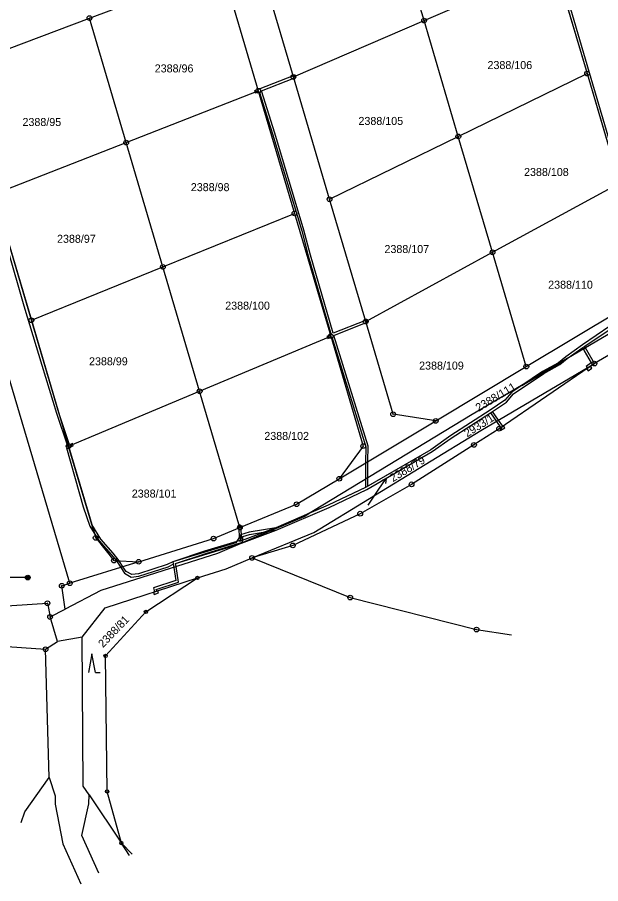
# Model space of a CAD drawing. Extents: x -758836 to -757729, y -1175316 to -1174366.
# Drawn here: x -758586.1 to -758462.2, y -1175316.1 to -1175132.2 of the extents above; entities that cross this region are included whole.
import ezdxf

# ---------------------------------------------------------------- set-up
doc = ezdxf.new("R2010")
doc.units = 0
for name, color, linetype in [('Hranice parcel', 7, 'Continuous'), ('Parcelní čísla', 7, 'Continuous'), ('Pop  PČ popisy', 7, 'Continuous'), ('Poz předměty', 7, 'Continuous'), ('Věcná břemena k části', 7, 'Continuous'), ('Značky bodu BP', 7, 'Continuous'), ('Značky kultur', 7, 'Continuous')]:
    doc.layers.add(name, color=color, linetype=linetype)

msp = doc.modelspace()

# ---------------------------------------------------------------- linework, layer by layer
at = {"layer": 'Hranice parcel'}
for p, q in [((-758499.74, -1175132.86), (-758507.01, -1175108.26)), ((-758499.74, -1175132.86), (-758472, -1175120.88)), ((-758472, -1175120.88), (-758465.13, -1175144.13)), ((-758562.99, -1175158.76), (-758570.79, -1175132.36)), ((-758527.48, -1175144.85), (-758499.74, -1175132.86)), ((-758492.47, -1175157.47), (-758499.74, -1175132.86)), ((-758519.81, -1175170.8), (-758527.48, -1175144.85)), ((-758492.47, -1175157.47), (-758465.13, -1175144.13)), ((-758465.13, -1175144.13), (-758458.25, -1175167.38)), ((-758562.99, -1175158.76), (-758534.96, -1175147.77)), ((-758534.96, -1175147.77), (-758527.26, -1175173.83)), ((-758519.81, -1175170.8), (-758492.47, -1175157.47)), ((-758485.2, -1175182.07), (-758492.47, -1175157.47)), ((-758591.03, -1175169.74), (-758562.99, -1175158.76)), ((-758555.19, -1175185.16), (-758562.99, -1175158.76)), ((-758485.2, -1175182.07), (-758458.25, -1175167.38)), ((-758591.03, -1175169.74), (-758583.12, -1175196.49)), ((-758512.14, -1175196.76), (-758519.81, -1175170.8)), ((-758555.19, -1175185.16), (-758527.26, -1175173.83)), ((-758527.26, -1175173.83), (-758519.56, -1175199.87)), ((-758512.14, -1175196.76), (-758485.2, -1175182.07)), ((-758478.03, -1175206.32), (-758485.2, -1175182.07)), ((-758583.12, -1175196.49), (-758555.19, -1175185.16)), ((-758547.39, -1175211.56), (-758555.19, -1175185.16)), ((-758478.03, -1175206.32), (-758456.12, -1175193.18)), ((-758583.12, -1175196.49), (-758575.22, -1175223.24)), ((-758547.39, -1175211.56), (-758519.56, -1175199.87)), ((-758452.3, -1175199.04), (-758463.57, -1175205.69)), ((-758497.27, -1175217.86), (-758478.03, -1175206.32)), ((-758575.22, -1175223.24), (-758547.39, -1175211.56)), ((-758538.83, -1175240.52), (-758547.39, -1175211.56)), ((-758517.74, -1175230.13), (-758497.27, -1175217.86)), ((-758560.34, -1175247.78), (-758574.97, -1175252.32)), ((-758579.15, -1175259.49), (-758575.95, -1175257.83)), ((-758577.56, -1175264.68), (-758579.15, -1175259.49)), ((-758597.14, -1175265.17), (-758580.11, -1175266.34)), ((-758580.11, -1175266.34), (-758577.56, -1175264.68)), ((-758572.37, -1175263.76), (-758577.56, -1175264.68)), ((-758579.33, -1175293.56), (-758580.11, -1175266.34)), ((-758570.86, -1175297.28), (-758564.02, -1175307.5))]:
    msp.add_line(p, q, dxfattribs=at)
for points in [[(-758574.97, -1175252.32), (-758587.13, -1175211.17), (-758630.01, -1175066.05)], [(-758527.48, -1175144.85), (-758532.94, -1175126.36), (-758532.41, -1175120.25), (-758527.87, -1175116.14), (-758507.01, -1175108.26)], [(-758570.79, -1175132.36), (-758551.25, -1175124.97), (-758544.44, -1175125.31), (-758540.05, -1175130.54), (-758534.96, -1175147.77)], [(-758596, -1175144.18), (-758591.65, -1175140.24), (-758570.79, -1175132.36)], [(-758440.6, -1175188.57), (-758447.78, -1175191.94), (-758489.52, -1175216.53), (-758525.18, -1175238.13), (-758543.6, -1175245.98), (-758568.36, -1175253.9), (-758575.95, -1175257.83)], [(-758497.27, -1175217.86), (-758506.32, -1175216.44), (-758512.14, -1175196.76)], [(-758519.56, -1175199.87), (-758512.66, -1175223.21), (-758517.74, -1175230.13)], [(-758536.26, -1175246.96), (-758523.13, -1175241.53), (-758487.67, -1175219.9), (-758463.57, -1175205.69)], [(-758463.57, -1175205.69), (-758483.82, -1175219.54), (-758489.14, -1175222.95), (-758502.4, -1175231.33), (-758513.31, -1175237.56), (-758527.61, -1175244.3), (-758536.26, -1175246.96)], [(-758575.22, -1175223.24), (-758569.47, -1175242.7), (-758565.59, -1175247.52), (-758560.34, -1175247.78)], [(-758538.83, -1175240.52), (-758526.8, -1175235.56), (-758517.74, -1175230.13)], [(-758560.34, -1175247.78), (-758544.45, -1175242.84), (-758538.83, -1175240.52)], [(-758547.85, -1175251.2), (-758541.77, -1175249.24), (-758536.26, -1175246.96)], [(-758536.26, -1175246.96), (-758515.42, -1175255.36), (-758488.6, -1175262.16), (-758481.15, -1175263.31)], [(-758572.37, -1175263.76), (-758567.46, -1175257.53), (-758547.85, -1175251.2)], [(-758564.02, -1175307.5), (-758567.06, -1175296.53), (-758567.37, -1175267.75), (-758558.79, -1175258.42), (-758547.85, -1175251.2)], [(-758575.95, -1175257.83), (-758576.67, -1175252.85), (-758574.97, -1175252.32)], [(-758611.17, -1175258.33), (-758608.97, -1175258.5), (-758579.71, -1175256.56), (-758579.15, -1175259.49)], [(-758570.86, -1175297.28), (-758572.09, -1175295.44), (-758572.37, -1175263.76)], [(-758585.32, -1175303.09), (-758584.49, -1175300.82), (-758579.33, -1175293.56)], [(-758579.33, -1175293.56), (-758578.06, -1175297.48), (-758578.1, -1175299.22), (-758576.42, -1175307.68), (-758572.6, -1175316.11)], [(-758568.8, -1175313.91), (-758572.38, -1175305.88), (-758570.9, -1175299.18), (-758570.86, -1175297.28)], [(-758562.26, -1175310.13), (-758564.02, -1175307.5)], [(-758564.02, -1175307.5), (-758561.73, -1175309.83)]]:
    msp.add_lwpolyline(points, dxfattribs=at)
at = {"layer": 'Pop  PČ popisy'}
for p, q in [((-758509.49, -1175232.56), (-758507.81, -1175230.07)), ((-758507.81, -1175230.07), (-758508.79, -1175230.62)), ((-758507.81, -1175230.07), (-758507.96, -1175231.18)), ((-758511.64, -1175235.73), (-758509.49, -1175232.56))]:
    msp.add_line(p, q, dxfattribs=at)
at = {"layer": 'Poz předměty'}
msp.add_line((-758583.89, -1175251.11), (-758615.35, -1175251.08), dxfattribs=at)
for radius in [0.5, 0.4, 0.3, 0.2, 0.1]:
    msp.add_circle((-758583.89, -1175251.11), radius, dxfattribs=at)
at = {"layer": 'Věcná břemena k části'}
for points in [[(-758457.77, -1175167.24), (-758464.65, -1175143.99), (-758470.26, -1175124.61), (-758471.23, -1175121.5), (-758471.28, -1175120.18), (-758472.1, -1175120.53), (-758473.1, -1175120.87), (-758472.98, -1175121.3), (-758472.94, -1175121.45), (-758471.91, -1175121.17), (-758465.13, -1175144.13), (-758458.36, -1175167)], [(-758460.29, -1175197.78), (-758466.12, -1175201.71), (-758469.62, -1175204.24), (-758471.22, -1175205.5), (-758474.63, -1175207.39), (-758479, -1175210.33), (-758469.33, -1175204.64), (-758466.05, -1175202.27), (-758465.62, -1175201.98), (-758459.83, -1175198.08)]]:
    msp.add_lwpolyline(points, dxfattribs=at)
for points in [[(-758511.66, -1175226.48), (-758511.64, -1175223.26), (-758518.89, -1175199.7), (-758512.07, -1175197), (-758511.59, -1175196.86), (-758511.69, -1175196.52), (-758511.73, -1175196.38), (-758512.21, -1175196.52), (-758519.04, -1175199.22), (-758523.89, -1175182.69), (-758525.24, -1175177.4), (-758531.46, -1175156.81), (-758534.25, -1175147.79), (-758527.41, -1175145.09), (-758526.95, -1175144.91), (-758527.05, -1175144.67), (-758527.14, -1175144.45), (-758527.55, -1175144.61), (-758534.64, -1175147.4), (-758535.03, -1175147.53), (-758535.73, -1175147.76), (-758535.64, -1175148.04), (-758535.58, -1175148.23), (-758534.89, -1175148.01), (-758534.72, -1175147.96), (-758531.94, -1175156.95), (-758525.72, -1175177.54), (-758524.37, -1175182.83), (-758519.46, -1175199.56), (-758519.63, -1175199.63), (-758520.38, -1175199.94), (-758520.28, -1175200.17), (-758520.18, -1175200.4), (-758519.49, -1175200.11), (-758519.31, -1175200.04), (-758512.14, -1175223.34), (-758512.16, -1175226.79), (-758512.18, -1175230.26), (-758511.68, -1175229.95)], [(-758580.9, -1175206.04), (-758577.82, -1175216.22), (-758575.47, -1175223.18), (-758575.66, -1175223.59), (-758572.1, -1175236.14), (-758570.7, -1175240.18), (-758569.77, -1175241.67), (-758570.31, -1175239.85), (-758575.15, -1175223.48), (-758575.22, -1175223.24), (-758574.33, -1175222.87), (-758574.38, -1175222.69), (-758575.03, -1175222.91), (-758577.32, -1175216.12), (-758583.12, -1175196.49), (-758590.96, -1175169.98), (-758590.09, -1175169.64), (-758590.18, -1175169.41), (-758591.03, -1175169.74), (-758591.1, -1175169.5), (-758591.56, -1175169.72), (-758584.74, -1175193.45)], [(-758443.61, -1175189.98), (-758443.15, -1175189.77), (-758443.33, -1175189.38), (-758443.66, -1175188.63), (-758447.07, -1175190.49), (-758448.92, -1175191.5), (-758457.23, -1175195.92), (-758460.29, -1175197.78), (-758466.12, -1175201.71), (-758469.62, -1175204.24), (-758471.22, -1175205.5), (-758474.63, -1175207.39), (-758479, -1175210.33), (-758469.33, -1175204.64), (-758466.05, -1175202.27), (-758465.89, -1175202.61), (-758465.45, -1175202.35), (-758465.62, -1175201.98), (-758459.83, -1175198.08), (-758457.09, -1175196.41), (-758448.68, -1175191.94), (-758444.77, -1175189.81), (-758443.9, -1175189.33), (-758443.82, -1175189.53)], [(-758465.08, -1175206.58), (-758465.01, -1175206.67), (-758464.37, -1175206.24), (-758463.57, -1175205.69), (-758465.2, -1175202.88), (-758465.45, -1175202.35), (-758465.89, -1175202.61), (-758465.72, -1175202.97), (-758464.23, -1175205.54), (-758465.33, -1175206.29)], [(-758485.19, -1175215.85), (-758482.27, -1175213.86), (-758480.77, -1175212.14), (-758474.33, -1175207.79), (-758470.92, -1175205.91), (-758469.33, -1175204.64), (-758479, -1175210.33), (-758481.09, -1175211.74), (-758482.59, -1175213.46), (-758485.68, -1175215.57), (-758494.08, -1175220.95), (-758498.34, -1175223.98), (-758511.69, -1175231.74), (-758511.68, -1175229.95), (-758512.18, -1175230.26), (-758512.19, -1175232.02), (-758520.09, -1175235.77), (-758524.18, -1175237.53), (-758525.18, -1175238.13), (-758539.08, -1175244.05), (-758531.11, -1175241.05), (-758519.87, -1175236.23), (-758511.87, -1175232.43), (-758498.05, -1175224.38), (-758494.02, -1175221.51), (-758485.61, -1175216.12)], [(-758482.59, -1175213.46), (-758485.68, -1175215.57), (-758494.08, -1175220.95), (-758498.34, -1175223.98), (-758512.07, -1175231.96), (-758520.09, -1175235.77), (-758524.18, -1175237.53), (-758525.18, -1175238.13), (-758532.63, -1175241.3), (-758531.11, -1175241.05), (-758519.87, -1175236.23), (-758511.87, -1175232.43), (-758498.05, -1175224.38), (-758494.02, -1175221.51), (-758485.61, -1175216.12), (-758484.37, -1175217.96), (-758483.47, -1175219.3), (-758483.05, -1175219.01), (-758483.94, -1175217.7), (-758485.19, -1175215.85), (-758482.27, -1175213.86), (-758480.77, -1175212.14), (-758474.33, -1175207.79), (-758470.92, -1175205.91), (-758469.33, -1175204.64), (-758479, -1175210.33), (-758481.09, -1175211.74)], [(-758464.91, -1175207.21), (-758464.09, -1175206.65), (-758464.37, -1175206.24), (-758465.01, -1175206.67), (-758465.19, -1175206.8)], [(-758482.87, -1175218.89), (-758483.05, -1175219.01), (-758483.47, -1175219.3), (-758483.7, -1175219.46), (-758483.42, -1175219.86), (-758482.6, -1175219.3)], [(-758574.33, -1175222.87), (-758575.22, -1175223.24), (-758575.15, -1175223.48), (-758574.24, -1175223.17)], [(-758552.88, -1175248.95), (-758552.4, -1175248.79), (-758552.51, -1175248.11), (-758539.08, -1175244.05), (-758525.18, -1175238.13), (-758524.18, -1175237.53), (-758531.23, -1175240.55), (-758538.96, -1175243.45), (-758538.53, -1175242.76), (-758538.58, -1175240.42), (-758538.77, -1175239.96), (-758538.97, -1175240.04), (-758538.83, -1175240.52), (-758539.08, -1175240.62), (-758539.03, -1175242.62), (-758539.73, -1175243.73), (-758553.07, -1175247.77), (-758554.28, -1175248.35), (-758560.41, -1175250.34), (-758561.82, -1175250.5), (-758563.02, -1175249.82), (-758563.67, -1175248.81), (-758564.46, -1175247.58), (-758565.07, -1175247.55), (-758564.16, -1175248.97), (-758563.38, -1175250.2), (-758561.92, -1175251.02), (-758560.31, -1175250.84), (-758554.1, -1175248.81), (-758552.99, -1175248.3)], [(-758552.88, -1175248.95), (-758552.4, -1175248.79), (-758552.51, -1175248.11), (-758546.1, -1175245.98), (-758538.27, -1175243.6), (-758538.23, -1175242.42), (-758536.84, -1175242.01), (-758532.63, -1175241.3), (-758525.18, -1175238.13), (-758524.18, -1175237.53), (-758531.23, -1175240.55), (-758536.9, -1175241.51), (-758538.72, -1175242.04), (-758538.76, -1175243.22), (-758546.36, -1175245.53), (-758553.07, -1175247.77)], [(-758565.07, -1175247.55), (-758564.46, -1175247.58), (-758565.77, -1175245.93), (-758568.39, -1175242.96), (-758570.31, -1175239.85), (-758569.77, -1175241.67), (-758568.79, -1175243.26), (-758566.15, -1175246.25)], [(-758538.97, -1175240.04), (-758539.27, -1175240.16), (-758539.08, -1175240.62), (-758538.83, -1175240.52)], [(-758556.5, -1175253.99), (-758556.59, -1175253.65), (-758551.86, -1175252.07), (-758552.4, -1175248.79), (-758552.88, -1175248.95), (-758552.42, -1175251.73), (-758557.21, -1175253.33), (-758556.97, -1175254.14), (-758557.22, -1175254.22), (-758557.06, -1175254.7), (-758556.11, -1175254.39), (-758556.27, -1175253.92)]]:
    msp.add_lwpolyline(points, close=True, dxfattribs=at)
at = {"layer": 'Značky bodu BP'}
for centre, radius in [((-758570.79, -1175132.36), 0.5), ((-758570.79, -1175132.36), 0.0303), ((-758499.74, -1175132.86), 0.5), ((-758499.74, -1175132.86), 0.0303), ((-758465.13, -1175144.13), 0.5), ((-758527.48, -1175144.85), 0.5), ((-758527.48, -1175144.85), 0.0303), ((-758465.13, -1175144.13), 0.0303), ((-758534.96, -1175147.77), 0.5), ((-758534.96, -1175147.77), 0.0303), ((-758562.99, -1175158.76), 0.5), ((-758492.47, -1175157.47), 0.5), ((-758492.47, -1175157.47), 0.0303), ((-758562.99, -1175158.76), 0.0303), ((-758519.81, -1175170.8), 0.5), ((-758519.81, -1175170.8), 0.0303), ((-758527.26, -1175173.83), 0.5), ((-758527.26, -1175173.83), 0.0303), ((-758485.2, -1175182.07), 0.5), ((-758485.2, -1175182.07), 0.0303), ((-758555.19, -1175185.16), 0.5), ((-758555.19, -1175185.16), 0.0303), ((-758583.12, -1175196.49), 0.5), ((-758583.12, -1175196.49), 0.0303), ((-758512.14, -1175196.76), 0.5), ((-758512.14, -1175196.76), 0.0303), ((-758519.56, -1175199.87), 0.5), ((-758519.56, -1175199.87), 0.0303), ((-758478.03, -1175206.32), 0.5), ((-758478.03, -1175206.32), 0.0303), ((-758463.57, -1175205.69), 0.5), ((-758463.57, -1175205.69), 0.0303), ((-758547.39, -1175211.56), 0.5), ((-758547.39, -1175211.56), 0.0303), ((-758506.32, -1175216.44), 0.5), ((-758506.32, -1175216.44), 0.0303), ((-758497.27, -1175217.86), 0.5), ((-758497.27, -1175217.86), 0.0303), ((-758483.82, -1175219.54), 0.5), ((-758483.82, -1175219.54), 0.0303), ((-758575.22, -1175223.24), 0.5), ((-758512.66, -1175223.21), 0.5), ((-758489.14, -1175222.95), 0.5), ((-758575.22, -1175223.24), 0.0303), ((-758512.66, -1175223.21), 0.0303), ((-758489.14, -1175222.95), 0.0303), ((-758517.74, -1175230.13), 0.5), ((-758517.74, -1175230.13), 0.0303), ((-758502.4, -1175231.33), 0.5), ((-758502.4, -1175231.33), 0.0303), ((-758526.8, -1175235.56), 0.5), ((-758526.8, -1175235.56), 0.0303), ((-758513.31, -1175237.56), 0.5), ((-758513.31, -1175237.56), 0.0303), ((-758538.83, -1175240.52), 0.5), ((-758538.83, -1175240.52), 0.0303), ((-758569.47, -1175242.7), 0.5), ((-758569.47, -1175242.7), 0.0303), ((-758544.45, -1175242.84), 0.5), ((-758544.45, -1175242.84), 0.0303), ((-758527.61, -1175244.3), 0.5), ((-758527.61, -1175244.3), 0.0303), ((-758536.26, -1175246.96), 0.5), ((-758565.59, -1175247.52), 0.5), ((-758565.59, -1175247.52), 0.0303), ((-758560.34, -1175247.78), 0.5), ((-758560.34, -1175247.78), 0.0303), ((-758536.26, -1175246.96), 0.0303), ((-758574.97, -1175252.32), 0.5), ((-758574.97, -1175252.32), 0.0303), ((-758547.85, -1175251.2), 0.35), ((-758547.85, -1175251.2), 0.0212), ((-758576.67, -1175252.85), 0.5), ((-758576.67, -1175252.85), 0.0303), ((-758515.42, -1175255.36), 0.5), ((-758515.42, -1175255.36), 0.0303), ((-758579.71, -1175256.56), 0.5), ((-758579.71, -1175256.56), 0.0303), ((-758579.15, -1175259.49), 0.5), ((-758579.15, -1175259.49), 0.0303), ((-758558.79, -1175258.42), 0.35), ((-758558.79, -1175258.42), 0.0212), ((-758488.6, -1175262.16), 0.5), ((-758488.6, -1175262.16), 0.0303), ((-758580.11, -1175266.34), 0.5), ((-758580.11, -1175266.34), 0.0303), ((-758567.37, -1175267.75), 0.35), ((-758567.37, -1175267.75), 0.0212), ((-758567.06, -1175296.53), 0.35), ((-758567.06, -1175296.53), 0.0212), ((-758564.02, -1175307.5), 0.35), ((-758564.02, -1175307.5), 0.0212)]:
    msp.add_circle(centre, radius, dxfattribs=at)
at = {"layer": 'Značky kultur'}
for p, q in [((-758570.27, -1175267.28), (-758571.02, -1175271.28)), ((-758569.52, -1175271.28), (-758570.27, -1175267.28)), ((-758569.52, -1175271.28), (-758568.52, -1175271.28))]:
    msp.add_line(p, q, dxfattribs=at)

# ---------------------------------------------------------------- texts
at = {"layer": 'Parcelní čísla'}
for s, p in [('2388/106', (-758486.27, -1175143.17)), ('2388/96', (-758556.93, -1175143.88)), ('2388/95', (-758585.01, -1175155.26)), ('2388/105', (-758513.67, -1175155.03)), ('2388/108', (-758478.51, -1175165.87)), ('2388/98', (-758549.27, -1175169.09)), ('2388/97', (-758577.67, -1175180.05)), ('2388/107', (-758508.15, -1175182.23)), ('2388/110', (-758473.39, -1175189.8)), ('2388/100', (-758541.96, -1175194.24)), ('2388/99', (-758570.88, -1175206.06)), ('2388/109', (-758500.79, -1175206.97)), ('2388/102', (-758533.66, -1175221.9)), ('2388/101', (-758561.8, -1175234.14))]:
    msp.add_text(s, height=1.7, dxfattribs=at).set_placement(p)
for s, rotation, p in [('2388/111', 31, (-758488.17, -1175215.95)), ('2933/1', 32, (-758490.59, -1175221.38)), ('2388/79', 31, (-758506.37, -1175230.89)), ('2388/81', 46, (-758567.91, -1175266.11))]:
    msp.add_text(s, height=1.7, rotation=rotation, dxfattribs=at).set_placement(p)

doc.saveas('drawing.dxf')
